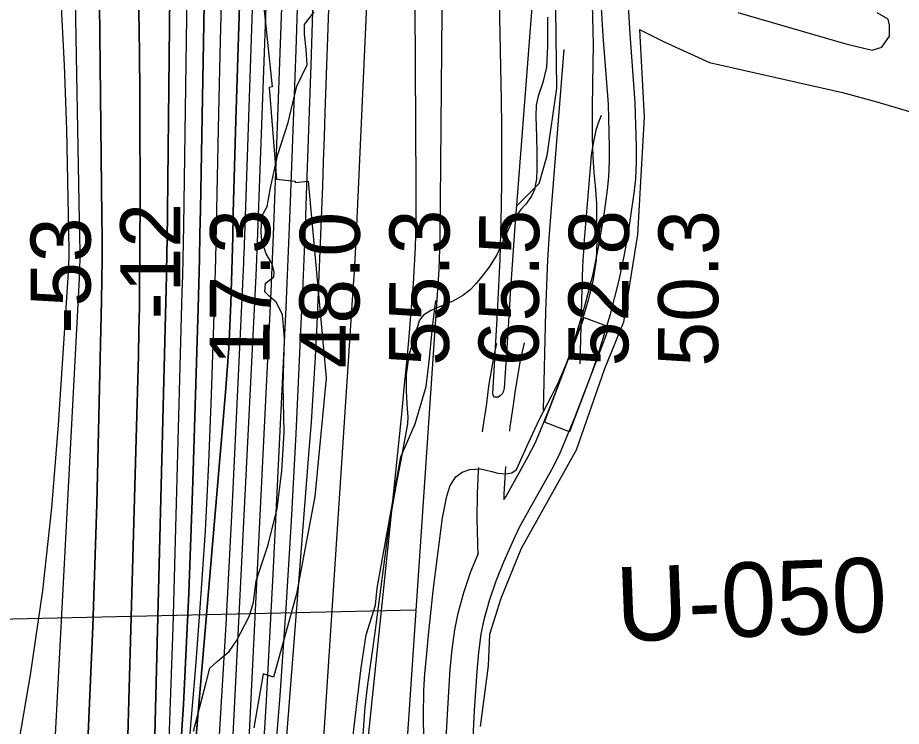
# Model space of a CAD drawing. Extents: x 3172297 to 3210190, y 958463 to 983887.
# Drawn here: x 3201600 to 3202585, y 976279 to 977070 of the extents above; entities that cross this region are included whole.
import ezdxf

# ---------------------------------------------------------------- set-up
doc = ezdxf.new("R2010")
doc.units = 0
for name, color, linetype in [('V-LEVE-TOET', 7, 'Continuous'), ('V-RIVR-EDGE', 7, 'Continuous'), ('V-RIVR-RANG', 7, 'Continuous'), ('V-RIVR-RANG-IDEN', 7, 'Continuous'), ('V-ROAD-CNTR', 7, 'Continuous'), ('V-RRAP-RVMT', 7, 'Continuous'), ('V-TOPO-DPTH', 7, 'Continuous'), ('V-TOPO-MAJR', 7, 'Continuous'), ('V-TOPO-MINR', 7, 'Continuous'), ('V-TOPO-SHOR', 7, 'Continuous'), ('V-TOPO-WATR', 7, 'Continuous')]:
    doc.layers.add(name, color=color, linetype=linetype)

msp = doc.modelspace()

# ---------------------------------------------------------------- linework, layer by layer
at = {"layer": 'V-LEVE-TOET'}
for points in [[(3202245.74, 976838.7), (3202245.87, 976862.31), (3202244.57, 976882.16), (3202243.06, 976897.05), (3202241.89, 976913.99), (3202241.07, 976935.78), (3202241.16, 976969.32), (3202241.64, 976995.96), (3202242.17, 977039.92), (3202241.07, 977084.6)], [(3202190.9, 977070.22), (3202190.8, 977038.07), (3202189.68, 977014.36), (3202185.84, 976997.47), (3202180.54, 976982.17), (3202178.3, 976972.09), (3202178.02, 976959.42), (3202178.57, 976936.65), (3202178.91, 976918.95), (3202179.17, 976900.35), (3202178.6, 976889.77), (3202176.52, 976877.92), (3202173.08, 976870.44), (3202166.71, 976861.6), (3202161.33, 976855.54), (3202155.83, 976848.71), (3202151.3, 976841.9), (3202143.13, 976824.13), (3202134.41, 976805.05), (3202125.32, 976791.11), (3202119.24, 976782.83), (3202111.33, 976773.19), (3202104.27, 976765.78), (3202096.63, 976759.73), (3202085.98, 976753.86), (3202072.3, 976747.93), (3202060.84, 976742.89), (3202052.77, 976737.7), (3202048.08, 976732.34), (3202041.68, 976712.55), (3202036.27, 976692.73), (3202033.43, 976671.7), (3202033.27, 976652.87), (3202034.46, 976633.08), (3202035.11, 976624.53), (3202034.9, 976616.46), (3202028.33, 976581.96), (3202021.77, 976546.98), (3202014.14, 976502.71), (3202005.62, 976440.58), (3201998.42, 976383.72), (3201990.37, 976325.75)], [(3202053, 976264.75), (3202052.52, 976290.9), (3202053.12, 976319), (3202054.12, 976338.01), (3202055.86, 976356.18), (3202058.29, 976380.77), (3202063.52, 976430.32), (3202069.13, 976474.18), (3202073.93, 976511.73), (3202078.54, 976535.97), (3202082.49, 976547.73), (3202088.62, 976557.32), (3202095.74, 976562.56), (3202104.44, 976565.51), (3202116.06, 976566.29), (3202128.98, 976563.4), (3202135.58, 976561.65), (3202144.42, 976560.72), (3202151.08, 976561.96), (3202156.39, 976565.62), (3202160.1, 976573.75), (3202169.33, 976594.86), (3202181.81, 976621.67), (3202195.73, 976648.13), (3202203.41, 976664.03), (3202211.44, 976682.1), (3202220.06, 976704.79), (3202228.56, 976727.46), (3202236.79, 976754.87), (3202241.66, 976775.35), (3202245.43, 976799.46), (3202246.42, 976820.9), (3202245.74, 976838.7)], [(3201990.37, 976325.75), (3201987.18, 976300.44), (3201984.87, 976269.75)]]:
    msp.add_lwpolyline(points, dxfattribs=at)
at = {"layer": 'V-RIVR-EDGE'}
for points in [[(3201901.76, 976952.87), (3201911.42, 976993.27), (3201922.78, 977017.15), (3201921.96, 977034.1), (3201919.83, 977051.49), (3201919.85, 977061.93), (3201930.75, 977076.24)], [(3201796.19, 976273.72), (3201810.24, 976328.02), (3201814.19, 976344.1), (3201822.47, 976351.47), (3201835.97, 976362.74), (3201844.26, 976374.45), (3201858.23, 976401.8), (3201863.05, 976417.44), (3201866.16, 976441.34), (3201879.3, 976481.73), (3201889.39, 976522.13), (3201894.71, 976564.28), (3201897.43, 976606.87), (3201896.25, 976658.6), (3201897.69, 976711.63), (3201895.58, 976738.59), (3201888.22, 976752.51), (3201880.42, 976759.05), (3201875.65, 976763.85), (3201876.54, 976773.41), (3201885.69, 976780.77), (3201886.13, 976785.99), (3201883.98, 976795.12), (3201877.06, 976806.44), (3201872.31, 976820.36), (3201871.47, 976830.8), (3201872.38, 976848.18), (3201878.49, 976859.03), (3201882.02, 976879.89), (3201890.37, 976917.25), (3201901.76, 976952.87)]]:
    msp.add_lwpolyline(points, dxfattribs=at)
at = {"layer": 'V-RIVR-RANG'}
msp.add_line((3202043.67, 976408.85), (3201203.88, 976389.69), dxfattribs=at)
at = {"layer": 'V-ROAD-CNTR'}
msp.add_line((3202143, 976745.15), (3202143.94, 976749.46), dxfattribs=at)
for points in [[(3202107.71, 976258.51), (3202109.61, 976296.96), (3202112.31, 976340.51), (3202114.5, 976361.43), (3202117.11, 976381.99), (3202120.44, 976398.33), (3202126.4, 976419.45), (3202133.76, 976441.39), (3202142.34, 976462.74), (3202152.93, 976486.94), (3202159.56, 976501.42), (3202170.4, 976520.59), (3202195.84, 976565.82), (3202204.29, 976582.38), (3202210.67, 976597.61), (3202221.49, 976623.77), (3202239.17, 976670.33), (3202246.36, 976690.36), (3202251.62, 976707.33), (3202261.01, 976738.8), (3202270.94, 976776.88), (3202276.55, 976803.84), (3202280.83, 976827.43), (3202284.38, 976850.88), (3202287.74, 976873.94), (3202289.36, 976890.08), (3202290.11, 976909.03), (3202290.04, 976925.76), (3202288.8, 976974.74), (3202283.02, 977051.63), (3202280.77, 977088.05)], [(3202143.13, 976533.31), (3202144.27, 976535.33), (3202169.39, 976580), (3202177.06, 976595.02), (3202182.98, 976609.14), (3202193.6, 976634.83), (3202211.02, 976680.72), (3202217.9, 976699.88), (3202222.92, 976716.06), (3202232.11, 976746.87), (3202241.72, 976783.72), (3202247.1, 976809.57), (3202251.24, 976832.36), (3202254.7, 976855.29), (3202257.96, 976877.6), (3202259.42, 976892.17), (3202260.11, 976909.55), (3202260.04, 976925.32), (3202258.83, 976973.24), (3202253.09, 977049.58), (3202250.8, 977086.56)], [(3202118.28, 976607.67), (3202119.78, 976617.75), (3202123.1, 976639.3), (3202125.66, 976658.52), (3202131.39, 976692.94), (3202134.37, 976706.11)], [(3202148.73, 976608.48), (3202149.44, 976613.26), (3202152.8, 976635.03), (3202155.34, 976654.08), (3202160.84, 976687.17), (3202165.29, 976706.83)], [(3202113.46, 976470.21), (3202112.31, 976510.17), (3202112.7, 976539.05), (3202114, 976564.21), (3202114.22, 976568)], [(3202142.6, 976531.83), (3202142.69, 976538.07), (3202143.96, 976562.58), (3202144.31, 976568.85)], [(3202077.69, 976258.99), (3202079.65, 976298.63), (3202082.4, 976343), (3202084.69, 976364.89), (3202087.49, 976386.89), (3202091.26, 976405.41), (3202097.72, 976428.3), (3202105.6, 976451.77), (3202113.94, 976472.52)]]:
    msp.add_lwpolyline(points, dxfattribs=at)
msp.add_lwpolyline([(3202187.38, 976618.47), (3202231.75, 976735.33), (3202259.8, 976724.68), (3202215.43, 976607.82)], close=True, dxfattribs=at)
at = {"layer": 'V-RRAP-RVMT'}
for p, q in [((3201870.56, 977120.44), (3201883.89, 976992.67)), ((3201883.89, 976992.67), (3201880.36, 976991.99)), ((3201880.36, 976991.99), (3201888.85, 976889.46)), ((3201888.85, 976889.46), (3201909.49, 976887.4)), ((3201909.49, 976887.4), (3201909.54, 976885.71)), ((3201909.54, 976885.71), (3201924.05, 976887.16)), ((3201924.05, 976887.16), (3201944.27, 976667.4)), ((3201944.27, 976667.4), (3201931.59, 976535.46)), ((3201931.59, 976535.46), (3201911.17, 976427.08)), ((3201911.17, 976427.08), (3201885.22, 976334.15)), ((3201873.9, 976337.83), (3201863.44, 976277.35)), ((3201885.22, 976334.15), (3201873.9, 976337.83))]:
    msp.add_line(p, q, dxfattribs=at)
at = {"layer": 'V-TOPO-DPTH'}
for points in [[(3201810.11, 975668.42), (3201865.88, 976781.63), (3201866.34, 976791.04), (3201866.76, 976800.44), (3201867.16, 976809.84), (3201867.52, 976819.25), (3201887.69, 977364.2), (3201891.46, 977492.89), (3201893.89, 977621.6), (3201894.33, 977750.34), (3201893.43, 977879.08), (3201890, 978112.34), (3201889.68, 978124.46), (3201889.15, 978136.57), (3201888.32, 978148.67), (3201887.3, 978160.75), (3201865.87, 978381), (3201853.29, 978503.13), (3201839.8, 978625.14), (3201824.92, 978746.99), (3201809.12, 978868.74), (3201808.02, 979599.38)], [(3201749.21, 976122.83), (3201766, 976782.2), (3201766.21, 976791.44), (3201766.4, 976800.67), (3201766.55, 976809.9), (3201766.67, 976819.13), (3201777.65, 977818.67), (3201777.97, 977869.33), (3201777.97, 977919.99), (3201777.51, 977970.65), (3201776.73, 978021.31), (3201774.86, 978114.16), (3201774.72, 978118.39), (3201774.51, 978122.61), (3201774.19, 978126.83), (3201773.79, 978131.04), (3201741.22, 978436.24), (3201724.08, 978593), (3201706.39, 978749.7), (3201687.88, 978906.3), (3201668.83, 979062.84), (3201611.53, 979523.76)], [(3201611.53, 979523.76), (3201668.83, 979062.84), (3201687.88, 978906.3), (3201706.39, 978749.7), (3201724.08, 978593), (3201741.22, 978436.24), (3201773.79, 978131.04), (3201774.19, 978126.83), (3201774.51, 978122.61), (3201774.72, 978118.39), (3201774.86, 978114.16), (3201776.73, 978021.31), (3201777.51, 977970.65), (3201777.97, 977919.99), (3201777.97, 977869.33), (3201777.65, 977818.67), (3201766.67, 976819.13), (3201766.55, 976809.9), (3201766.4, 976800.67), (3201766.21, 976791.44), (3201766, 976782.2), (3201749.21, 976122.83)], [(3201713.72, 975937.04), (3201733.51, 976639.68), (3201734.21, 976666.52), (3201734.83, 976693.36), (3201735.34, 976720.2), (3201735.78, 976747.05), (3201736.1, 976773.89), (3201736.35, 976800.74), (3201736.49, 976827.59), (3201736.56, 976854.43), (3201736.57, 976892.84), (3201736.47, 976938.9), (3201736.23, 976984.95), (3201735.77, 977031), (3201735.16, 977077.05), (3201719.7, 978063.6)], [(3201719.7, 978063.6), (3201735.16, 977077.05), (3201735.77, 977031), (3201736.23, 976984.95), (3201736.47, 976938.9), (3201736.57, 976892.84), (3201736.56, 976854.43), (3201736.49, 976827.59), (3201736.35, 976800.74), (3201736.1, 976773.89), (3201735.78, 976747.05), (3201735.34, 976720.2), (3201734.83, 976693.36), (3201734.21, 976666.52), (3201733.51, 976639.68), (3201713.72, 975937.04)], [(3201872.96, 977892.33), (3201861.09, 977513.55), (3201857.89, 977411.93), (3201854.67, 977310.31), (3201851.42, 977208.68), (3201848.16, 977107.06), (3201843.27, 976955.46), (3201842.49, 976929.64), (3201841.76, 976903.81), (3201841.12, 976877.99), (3201840.53, 976852.16), (3201840.49, 976850.18), (3201839.93, 976825.34), (3201839.29, 976800.5), (3201838.56, 976775.67), (3201837.75, 976750.84), (3201836.71, 976726.02), (3201835.42, 976701.21), (3201833.74, 976676.43), (3201831.81, 976651.66), (3201743.2, 975615.65)], [(3201872.96, 977892.33), (3201861.09, 977513.55), (3201857.89, 977411.93), (3201854.67, 977310.31), (3201851.42, 977208.68), (3201848.16, 977107.06), (3201843.27, 976955.46), (3201842.49, 976929.64), (3201841.76, 976903.81), (3201841.12, 976877.99), (3201840.53, 976852.16), (3201840.49, 976850.18), (3201839.93, 976825.34), (3201839.29, 976800.5), (3201838.56, 976775.67), (3201837.75, 976750.84), (3201836.71, 976726.02), (3201835.42, 976701.21), (3201833.74, 976676.43), (3201831.81, 976651.66), (3201743.2, 975615.65)], [(3201678.01, 976253.86), (3201683.88, 976390.51), (3201688.21, 976527.25), (3201693.48, 976754.29), (3201693.9, 976777.57), (3201694.16, 976800.84), (3201694.17, 976824.12), (3201694.03, 976847.39), (3201684.15, 977728.4)], [(3201684.15, 977728.4), (3201694.03, 976847.39), (3201694.17, 976824.12), (3201694.16, 976800.84), (3201693.9, 976777.57), (3201693.48, 976754.29), (3201688.21, 976527.25), (3201683.88, 976390.51), (3201678.01, 976253.86)], [(3201816.9, 977649.7), (3201814.86, 977508.18), (3201812.71, 977366.65), (3201810.4, 977225.13), (3201807.97, 977083.62), (3201803.94, 976855.54), (3201803.4, 976828.06), (3201802.8, 976800.59), (3201802.1, 976773.11), (3201801.33, 976745.64), (3201795.57, 976552.02), (3201790.87, 976427.8), (3201784.83, 976303.65), (3201776.78, 976179.61)], [(3201776.78, 976179.61), (3201784.83, 976303.65), (3201790.87, 976427.8), (3201795.57, 976552.02), (3201801.33, 976745.64), (3201802.1, 976773.11), (3201802.8, 976800.59), (3201803.4, 976828.06), (3201803.94, 976855.54), (3201807.97, 977083.62), (3201810.4, 977225.13), (3201812.71, 977366.65), (3201814.86, 977508.18), (3201816.9, 977649.7)]]:
    msp.add_lwpolyline(points, dxfattribs=at)
at = {"layer": 'V-TOPO-MAJR'}
for points in [[(3201885.09, 976216.55), (3201892.68, 976313.72), (3201899.57, 976410.95), (3201905.39, 976508.24), (3201910.51, 976605.57), (3201916.3, 976728.72), (3201917.93, 976764.52), (3201919.48, 976800.32), (3201920.92, 976836.13), (3201922.28, 976871.94), (3201924.92, 976944.48), (3201927.41, 977016.56), (3201929.71, 977088.65), (3201931.73, 977160.75), (3201933.56, 977232.86), (3201954.42, 978119.13)], [(3202174.72, 977096.14), (3202157.43, 976874.86), (3202154.58, 976837.31), (3202151.85, 976799.75), (3202149.31, 976762.18), (3202146.88, 976724.6), (3202142.64, 976656.55), (3202141.89, 976653.33), (3202140.6, 976650.48), (3202138.47, 976648.18), (3202135.79, 976646.25), (3202131.66, 976646.51), (3202130.51, 976648.02), (3202129.81, 976650.21), (3202135.17, 976740.52), (3202136.74, 976770.17), (3202138.05, 976799.83), (3202138.99, 976829.5), (3202139.67, 976859.18), (3202140, 976888.87), (3202140.11, 976918.57), (3202139.9, 976948.26), (3202139.46, 976977.94), (3202116.62, 978112.23)], [(3201612.09, 975696.87), (3201668.85, 976778.93), (3201669.31, 976789.91), (3201669.61, 976800.9), (3201669.68, 976811.9), (3201669.59, 976822.89), (3201663.56, 977149.92), (3201658.52, 977308.74), (3201650.66, 977467.39), (3201638.6, 977625.78), (3201623.73, 977783.99)]]:
    msp.add_lwpolyline(points, dxfattribs=at)
at = {"layer": 'V-TOPO-MINR'}
for points in [[(3201810.11, 975668.42), (3201865.88, 976781.63), (3201866.34, 976791.04), (3201866.76, 976800.44), (3201867.16, 976809.84), (3201867.52, 976819.25), (3201887.69, 977364.2), (3201891.46, 977492.89), (3201893.89, 977621.6), (3201894.33, 977750.34), (3201893.43, 977879.08), (3201890, 978112.34), (3201889.68, 978124.46), (3201889.15, 978136.57), (3201888.32, 978148.67), (3201887.3, 978160.75), (3201865.87, 978381), (3201853.29, 978503.13), (3201839.8, 978625.14), (3201824.92, 978746.99), (3201809.12, 978868.74), (3201808.02, 979599.38)], [(3202032.9, 976237.63), (3202069.31, 976777.17), (3202069.97, 976788.57), (3202070.51, 976799.97), (3202070.85, 976811.38), (3202071.05, 976822.8), (3202079.52, 977752.42), (3202079.97, 977820.28), (3202080.22, 977888.15), (3202080.14, 977956.02), (3202079.84, 978023.89), (3202079.04, 978144.67), (3202078.93, 978152.15), (3202078.75, 978159.62), (3202078.46, 978167.09), (3202078.09, 978174.56), (3202063.26, 978434.91), (3202058.16, 978516.59), (3201972.56, 979390.35), (3201943.18, 979604.34)], [(3201848.53, 976068.29), (3201882.66, 976764), (3201883.52, 976782.2), (3201884.33, 976800.4), (3201885.08, 976818.61), (3201885.78, 976836.82), (3201896.3, 977122.52), (3201901.31, 977283.59), (3201905.1, 977444.69), (3201907.04, 977605.82), (3201907.76, 977766.97), (3201907.36, 978096.7), (3201907.07, 978117.71), (3201906.45, 978138.71), (3201905.3, 978159.69), (3201903.82, 978180.66), (3201893.04, 978310.39), (3201885.28, 978396.15), (3201876.69, 978481.81), (3201866.84, 978567.34), (3201856.16, 978652.78), (3201829.48, 978854.16), (3201817.99, 979589.45)], [(3201824.28, 976256.95), (3201832.58, 976392.75), (3201839.75, 976528.62), (3201852.19, 976796.08), (3201852.38, 976800.47), (3201852.47, 976802.67), (3201852.54, 976804.86), (3201880.58, 977628.97), (3201882.82, 977713.38), (3201884.19, 977797.79), (3201884.29, 977882.21), (3201883.54, 977966.64), (3201881.01, 978120.21), (3201880.77, 978127.86), (3201880.37, 978135.49), (3201879.73, 978143.11), (3201878.94, 978150.72), (3201842.88, 978452.96), (3201823.45, 978611.61), (3201803.36, 978770.18), (3201782.28, 978928.62), (3201760.54, 979086.97), (3201696.25, 979544.73)], [(3201749.21, 976122.83), (3201766, 976782.2), (3201766.21, 976791.44), (3201766.4, 976800.67), (3201766.55, 976809.9), (3201766.67, 976819.13), (3201777.65, 977818.67), (3201777.97, 977869.33), (3201777.97, 977919.99), (3201777.51, 977970.65), (3201776.73, 978021.31), (3201774.86, 978114.16), (3201774.72, 978118.39), (3201774.51, 978122.61), (3201774.19, 978126.83), (3201773.79, 978131.04), (3201741.22, 978436.24), (3201724.08, 978593), (3201706.39, 978749.7), (3201687.88, 978906.3), (3201668.83, 979062.84), (3201611.53, 979523.76)], [(3201736.35, 975609.94), (3201798.7, 976346.09), (3201804.51, 976421.71), (3201809.52, 976497.38), (3201813.34, 976573.12), (3201816.36, 976648.9), (3201818.87, 976727.37), (3201819.98, 976763.96), (3201821, 976800.55), (3201821.9, 976837.14), (3201822.72, 976873.74), (3201824.55, 976963.04), (3201826.39, 977044.28), (3201828.44, 977125.52), (3201830.81, 977206.75), (3201833.41, 977287.97), (3201861.79, 978124.84)], [(3201920.01, 975578.51), (3202028.34, 976627.54), (3202031.21, 976656.25), (3202033.94, 976684.98), (3202036.47, 976713.73), (3202038.87, 976742.49), (3202041.3, 976772.95), (3202042.27, 976786.49), (3202043.07, 976800.04), (3202043.64, 976813.6), (3202044.06, 976827.18), (3202044.29, 976840.75), (3202044.46, 976854.33), (3202044.51, 976867.91), (3202044.5, 976881.49), (3202037.91, 978098.15)], [(3201868.63, 976160.23), (3201877.6, 976308.1), (3201885.51, 976456.05), (3201899.46, 976746.36), (3201900.71, 976773.36), (3201901.9, 976800.36), (3201903, 976827.37), (3201904.03, 976854.38), (3201910.6, 977033.69), (3201914.43, 977150.37), (3201917.68, 977267.07), (3201920.04, 977383.78), (3201921.82, 977500.51), (3201928.45, 978077.32)], [(3201713.72, 975937.04), (3201733.51, 976639.68), (3201734.21, 976666.52), (3201734.83, 976693.36), (3201735.34, 976720.2), (3201735.78, 976747.05), (3201736.1, 976773.89), (3201736.35, 976800.74), (3201736.49, 976827.59), (3201736.56, 976854.43), (3201736.57, 976892.84), (3201736.47, 976938.9), (3201736.23, 976984.95), (3201735.77, 977031), (3201735.16, 977077.05), (3201719.7, 978063.6)], [(3201913.32, 975835.49), (3201974.74, 976771.63), (3201975.63, 976785.91), (3201976.47, 976800.19), (3201977.22, 976814.48), (3201977.91, 976828.77), (3201991.7, 977133.55), (3201997.94, 977300.26), (3202002.44, 977467.01), (3202004.35, 977633.8), (3202004.53, 977800.63)], [(3201768.53, 976253.94), (3201773.38, 976389.27), (3201783.7, 976763.92), (3201784.17, 976782.28), (3201784.6, 976800.63), (3201784.95, 976818.98), (3201785.25, 976837.34), (3201793.15, 977381.26), (3201794.55, 977505.19), (3201795.4, 977629.12), (3201795.45, 977753.06)], [(3201848.81, 975611.93), (3201924.9, 976582.37), (3201927.57, 976618.65), (3201930, 976654.94), (3201932.09, 976691.26), (3201933.94, 976727.59), (3201934.78, 976745.75), (3201935.99, 976773.02), (3201937.16, 976800.28), (3201938.24, 976827.55), (3201939.27, 976854.82), (3201940.25, 976882.09), (3201941.22, 976909.36), (3201942.16, 976936.64), (3201943.09, 976963.91), (3201947.7, 977100.93), (3201951.08, 977196.7), (3201954.67, 977292.47), (3201958.56, 977388.22), (3201962.66, 977483.97), (3201974.95, 977760.54)], [(3201678.01, 976253.86), (3201683.88, 976390.51), (3201688.21, 976527.25), (3201693.48, 976754.29), (3201693.9, 976777.57), (3201694.16, 976800.84), (3201694.17, 976824.12), (3201694.03, 976847.39), (3201684.15, 977728.4)], [(3201599.3, 976247.5), (3201614.85, 976339), (3201628.15, 976430.79), (3201638.07, 976523), (3201645.73, 976615.5), (3201657.06, 976791.26), (3201657.31, 976796.1), (3201657.48, 976800.93), (3201657.53, 976805.77), (3201657.5, 976810.61), (3201654.93, 976944.93), (3201652.43, 977016.85), (3201648.41, 977088.67), (3201642.12, 977160.32), (3201634.33, 977231.86), (3201623.8, 977316.17), (3201615.55, 977377.05), (3201606.47, 977437.8), (3201596.14, 977498.35), (3201584.97, 977558.76), (3201572.63, 977618.95), (3201559.55, 977678.97)], [(3201776.78, 976179.61), (3201784.83, 976303.65), (3201790.87, 976427.8), (3201795.57, 976552.02), (3201801.33, 976745.64), (3201802.1, 976773.11), (3201802.8, 976800.59), (3201803.4, 976828.06), (3201803.94, 976855.54), (3201807.97, 977083.62), (3201810.4, 977225.13), (3201812.71, 977366.65), (3201814.86, 977508.18), (3201816.9, 977649.7)], [(3202208.98, 977034.16), (3202194.85, 976857.25), (3202192.78, 976828.45), (3202191.03, 976799.64), (3202189.74, 976770.8), (3202188.76, 976741.95), (3202185.93, 976631.95)], [(3202250.78, 976960.63), (3202247.8, 976953.05), (3202244.97, 976944.07), (3202242.83, 976934.85), (3202241.02, 976925.57), (3202239.7, 976916.2), (3202238.7, 976906.78), (3202231.56, 976817.39), (3202230.92, 976808.48), (3202230.37, 976799.57), (3202229.98, 976790.65), (3202229.67, 976781.72), (3202227.15, 976683.7)]]:
    msp.add_lwpolyline(points, dxfattribs=at)
at = {"layer": 'V-TOPO-SHOR'}
for points in [[(3202157.24, 976860.36), (3202181.72, 976884.71), (3202190.51, 976916.09), (3202201.16, 976991.05), (3202198.26, 977226.51), (3202182.88, 977353.86), (3202169.06, 977407.96), (3202139.51, 977449.89)], [(3202403.25, 977075.58), (3202523.5, 977040.4), (3202553.13, 977033.35), (3202563.6, 977036.81), (3202572.35, 977049), (3202572.38, 977061.21), (3202570.66, 977068.19), (3202558.46, 977075.19)], [(3202293.32, 977056.66), (3202298.75, 976958.55), (3202291.45, 976827.76), (3202275.51, 976730.13), (3202254.45, 976677.87), (3202222.84, 976587.25), (3202161.52, 976477.53), (3202138.71, 976421.78), (3202126.41, 976381.69), (3202124.58, 976346.82), (3202115.69, 976278.82)], [(3202293.32, 977056.66), (3202321.19, 977042.64), (3202371.71, 977019.84), (3202519.88, 976986.34), (3202558.22, 976975.78), (3202629.67, 976954.68), (3202807.46, 976910.64), (3202899.82, 976882.5), (3202946.88, 976868.43), (3202967.78, 976857.92), (3202990.42, 976845.65), (3203112.29, 976758.15), (3203314.29, 976635.57), (3203434.45, 976562.02), (3203481.45, 976523.54), (3203511.03, 976499.05), (3203537.12, 976469.33)], [(3201967.27, 976206.81), (3201976.18, 976285.27), (3201983.3, 976344.55), (3201988.63, 976381.16), (3201999.17, 976414.27), (3202000.96, 976433.45), (3202027.49, 976579.89), (3202043.27, 976616.47), (3202055.58, 976658.3), (3202059.15, 976689.68), (3202062.72, 976724.56), (3202066.29, 976754.2)]]:
    msp.add_lwpolyline(points, dxfattribs=at)
at = {"layer": 'V-TOPO-WATR'}
msp.add_lwpolyline([(3201743.2, 975615.65), (3201831.81, 976651.66), (3201833.74, 976676.43), (3201835.42, 976701.21), (3201836.71, 976726.02), (3201837.75, 976750.84), (3201838.56, 976775.67), (3201839.29, 976800.5), (3201839.93, 976825.34), (3201840.49, 976850.18), (3201840.53, 976852.16), (3201841.12, 976877.99), (3201841.76, 976903.81), (3201842.49, 976929.64), (3201843.27, 976955.46), (3201848.16, 977107.06), (3201851.42, 977208.68), (3201854.67, 977310.31), (3201857.89, 977411.93), (3201861.09, 977513.55), (3201872.96, 977892.33)], dxfattribs=at)

# ---------------------------------------------------------------- texts
at = {"layer": 'V-RIVR-RANG'}
for s, rotation, p in [('-12', 90, (3201781.5, 976733.45)), ('17.3', 89.72833, (3201880.94, 976681.62)), ('48.0', 89.72833, (3201980.92, 976678.49)), ('55.3', 89.72833, (3202080.94, 976681.15)), ('65.5', 89.72833, (3202180.94, 976680.92)), ('52.8', 89.72833, (3202280.94, 976680.69)), ('50.3', 89.72833, (3202380.94, 976680.45)), ('-53', 90, (3201681.5, 976717.33))]:
    msp.add_text(s, height=67, rotation=rotation, dxfattribs=at).set_placement(p)
at = {"layer": 'V-RIVR-RANG-IDEN'}
msp.add_text('U-050', height=83, rotation=2.20936, dxfattribs=at).set_placement((3202268.71, 976373.48))

doc.saveas('drawing.dxf')
